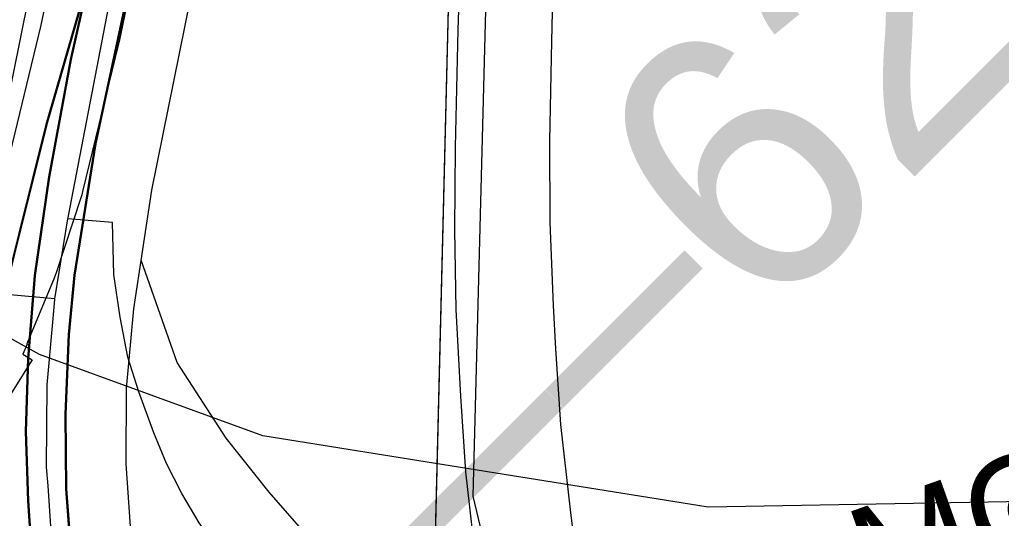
# Model space of a CAD drawing. Extents: x -132.8 to -73.3, y -60 to -26.
# Drawn here: x -124.8155 to -124.445, y -42.5958 to -42.4075 of the extents above; entities that cross this region are included whole.
import ezdxf

# ---------------------------------------------------------------- set-up
doc = ezdxf.new("R2010")
doc.units = 0
for name, color, linetype in [('tdCoDivCarto', 7, 'Continuous'), ('tdCoHydroRiver', 7, 'Continuous'), ('tdCoInt', 7, 'Continuous'), ('tdCoIntCL', 7, 'Continuous'), ('tdCoIntRamp', 7, 'Continuous'), ('tdCoIntRte', 7, 'Continuous'), ('tdCoPrimary', 7, 'Continuous'), ('tdCoRRCL', 7, 'Continuous'), ('tdCoSecRdNmbr', 7, 'Continuous'), ('tdCoSecRdTxt', 7, 'Continuous'), ('tdCoSecRteBand', 7, 'Continuous'), ('tdCoSecRteCL', 7, 'Continuous'), ('tdCoSectLine', 7, 'Continuous'), ('tdCoSectLinePart', 7, 'Continuous'), ('tdCoSurfGravel', 7, 'Continuous'), ('tdStHwyIntRefPost1', 7, 'Continuous')]:
    doc.layers.add(name, color=color, linetype=linetype)

msp = doc.modelspace()

# ---------------------------------------------------------------- linework, layer by layer
at = {"layer": 'tdCoDivCarto'}
for p, q in [((-124.78885, -42.39039), (-124.79608, -42.4225)), ((-124.78662, -42.4544), (-124.77351, -42.39325)), ((-124.79608, -42.4225), (-124.80421, -42.46689)), ((-124.79452, -42.50396), (-124.78662, -42.4544)), ((-124.80421, -42.46689), (-124.80964, -42.50413)), ((-124.80964, -42.50413), (-124.81211, -42.53545)), ((-124.79673, -42.52641), (-124.79452, -42.50396)), ((-124.79797, -42.55649), (-124.79673, -42.52641)), ((-124.81211, -42.53545), (-124.81309, -42.56307)), ((-124.79772, -42.58461), (-124.79797, -42.55649)), ((-124.81309, -42.56307), (-124.81211, -42.58921)), ((-124.79476, -42.62332), (-124.79772, -42.58461)), ((-124.81211, -42.58921), (-124.81038, -42.6156))]:
    msp.add_line(p, q, dxfattribs=at)
for points in [[(-124.78874, -42.38989), (-124.78885, -42.39039), (-124.79608, -42.4225), (-124.80421, -42.46689), (-124.80964, -42.50413), (-124.81211, -42.53545), (-124.81309, -42.56307), (-124.81211, -42.58921), (-124.81038, -42.6156), (-124.80767, -42.63779), (-124.80446, -42.65777), (-124.79854, -42.68884), (-124.79213, -42.71596), (-124.78968, -42.72324)], [(-124.78874, -42.38989), (-124.78885, -42.39039), (-124.79608, -42.4225), (-124.80421, -42.46689), (-124.80964, -42.50413), (-124.81211, -42.53545), (-124.81309, -42.56307), (-124.81211, -42.58921), (-124.81038, -42.6156), (-124.80767, -42.63779), (-124.80446, -42.65777), (-124.79854, -42.68884), (-124.79213, -42.71596), (-124.78968, -42.72324)], [(-124.78874, -42.38989), (-124.78885, -42.39039), (-124.79608, -42.4225), (-124.80421, -42.46689), (-124.80964, -42.50413), (-124.81211, -42.53545), (-124.81309, -42.56307), (-124.81211, -42.58921), (-124.81038, -42.6156), (-124.80767, -42.63779), (-124.80446, -42.65777), (-124.79854, -42.68884), (-124.79213, -42.71596), (-124.78968, -42.72324)], [(-124.77904, -42.70419), (-124.7849, -42.68177), (-124.79156, -42.64897), (-124.79476, -42.62332), (-124.79772, -42.58461), (-124.79797, -42.55649), (-124.79673, -42.52641), (-124.79452, -42.50396), (-124.78662, -42.4544), (-124.77351, -42.39325)], [(-124.77904, -42.70419), (-124.7849, -42.68177), (-124.79156, -42.64897), (-124.79476, -42.62332), (-124.79772, -42.58461), (-124.79797, -42.55649), (-124.79673, -42.52641), (-124.79452, -42.50396), (-124.78662, -42.4544), (-124.77351, -42.39325)], [(-124.77904, -42.70419), (-124.7849, -42.68177), (-124.79156, -42.64897), (-124.79476, -42.62332), (-124.79772, -42.58461), (-124.79797, -42.55649), (-124.79673, -42.52641), (-124.79452, -42.50396), (-124.78662, -42.4544), (-124.77351, -42.39325)]]:
    msp.add_lwpolyline(points, dxfattribs=at)
at = {"layer": 'tdCoHydroRiver'}
msp.add_lwpolyline([(-123.82634, -42.31109), (-123.84283, -42.33586), (-123.88031, -42.37739), (-123.94645, -42.42756), (-124.03971, -42.488), (-124.10689, -42.51921), (-124.19943, -42.55444), (-124.29476, -42.57696), (-124.38664, -42.58854), (-124.55561, -42.5916), (-124.72372, -42.56471), (-124.80807, -42.53391), (-124.89197, -42.48734), (-124.93844, -42.45604), (-125.01284, -42.40816)], dxfattribs=at)
at = {"layer": 'tdCoInt'}
for points in [[(-124.80209, -42.75393), (-124.81391, -42.71966), (-124.82747, -42.65658), (-124.83237, -42.6207), (-124.83536, -42.57777), (-124.83512, -42.54388), (-124.83201, -42.50928), (-124.82472, -42.46166), (-124.78451, -42.26236), (-124.75894, -42.14267), (-124.72072, -41.94596), (-124.71458, -41.86425), (-124.70267, -41.37129), (-124.67566, -40.27876), (-124.64652, -39.26414), (-124.64083, -39.08456), (-124.63871, -38.97818), (-124.63906, -38.92043), (-124.64357, -38.85303), (-124.66599, -38.59084), (-124.67634, -38.43448), (-124.67922, -38.36825), (-124.67928, -38.36238)], [(-124.74633, -42.73157), (-124.75584, -42.70401), (-124.76831, -42.6464), (-124.77263, -42.61472), (-124.77534, -42.57518), (-124.77514, -42.54678), (-124.77243, -42.51666), (-124.76559, -42.47192), (-124.72577, -42.2746), (-124.70016, -42.15474), (-124.66161, -41.95623), (-124.65463, -41.86693), (-124.64269, -41.37295), (-124.61568, -40.28038), (-124.58654, -39.26557), (-124.58085, -39.08619), (-124.57871, -38.9786), (-124.57907, -38.91835), (-124.58379, -38.84785), (-124.60616, -38.58616), (-124.61643, -38.43118), (-124.61923, -38.36661), (-124.61926, -38.36394)]]:
    msp.add_lwpolyline(points, dxfattribs=at)
at = {"layer": 'tdCoIntCL'}
for points in [[(-124.79729, -42.48271), (-124.79718, -42.48214), (-124.77486, -42.36568), (-124.77478, -42.36531), (-124.75514, -42.26848), (-124.75443, -42.26514), (-124.72955, -42.1487), (-124.70005, -41.99907), (-124.69116, -41.95109), (-124.68903, -41.93794), (-124.68726, -41.90631), (-124.6846, -41.86559), (-124.68371, -41.82858), (-124.67268, -41.37212), (-124.67197, -41.34919), (-124.67126, -41.32627), (-124.67091, -41.27864), (-124.67091, -41.26869), (-124.67091, -41.25874), (-124.65615, -40.68622)], [(-124.80222, -42.51297), (-124.79729, -42.48271)], [(-124.6573, -42.75107), (-124.6609, -42.74194), (-124.66497, -42.7291), (-124.66759, -42.72086), (-124.66959, -42.7123), (-124.67105, -42.70356), (-124.67378, -42.69464), (-124.67669, -42.68608), (-124.68143, -42.67806), (-124.68944, -42.66787), (-124.70237, -42.65293), (-124.72678, -42.62579), (-124.73935, -42.6094), (-124.74772, -42.59756), (-124.75428, -42.58645), (-124.76011, -42.57516), (-124.76484, -42.56351), (-124.77049, -42.54803), (-124.77468, -42.53491), (-124.77759, -42.5198), (-124.77996, -42.50377), (-124.78051, -42.4841), (-124.79729, -42.48271)], [(-124.80222, -42.51297), (-124.82057, -42.51124), (-124.83478, -42.56187), (-124.85809, -42.62707), (-124.86246, -42.63927), (-124.89543, -42.72524), (-124.90854, -42.7582), (-124.91042, -42.76212), (-124.91473, -42.77113), (-124.92293, -42.78588), (-124.93286, -42.79872), (-124.94272, -42.81155), (-124.95431, -42.82388), (-124.96689, -42.83473), (-124.98045, -42.84656), (-124.98631, -42.85127), (-124.99857, -42.85794), (-124.99262, -42.87569)], [(-124.7853, -42.70572), (-124.7957, -42.66202), (-124.79596, -42.66078), (-124.79789, -42.65149), (-124.8025, -42.61771), (-124.80469, -42.58349), (-124.80535, -42.57648), (-124.80513, -42.54533), (-124.80301, -42.52179), (-124.80224, -42.51322), (-124.80222, -42.51297)]]:
    msp.add_lwpolyline(points, dxfattribs=at)
at = {"layer": 'tdCoIntRamp'}
msp.add_lwpolyline([(-124.62616, -42.73951), (-124.63924, -42.70997), (-124.64591, -42.69222), (-124.65347, -42.67162), (-124.66426, -42.65128), (-124.72128, -42.58593), (-124.73762, -42.56558), (-124.75612, -42.53692), (-124.76963, -42.49835)], dxfattribs=at)
at = {"layer": 'tdCoIntRte'}
for points in [[(-124.75377, -42.78507), (-124.75689, -42.77646), (-124.75712, -42.77584), (-124.76456, -42.75526), (-124.77664, -42.71481), (-124.77942, -42.70419), (-124.78528, -42.68177), (-124.79193, -42.64897), (-124.79514, -42.62332), (-124.7981, -42.58461), (-124.79835, -42.55649), (-124.79711, -42.52641), (-124.79489, -42.50396), (-124.787, -42.4544), (-124.77389, -42.39325), (-124.76947, -42.37265), (-124.76946, -42.37262), (-124.76875, -42.36932), (-124.75075, -42.28079), (-124.74849, -42.26986), (-124.72584, -42.16069), (-124.69822, -42.02431), (-124.68713, -41.96809), (-124.68293, -41.93652)], [(-124.75377, -42.78507), (-124.75689, -42.77646), (-124.75712, -42.77584), (-124.76456, -42.75526), (-124.77664, -42.71481), (-124.77942, -42.70419), (-124.78528, -42.68177), (-124.79193, -42.64897), (-124.79514, -42.62332), (-124.7981, -42.58461), (-124.79835, -42.55649), (-124.79711, -42.52641), (-124.79489, -42.50396), (-124.787, -42.4544), (-124.77389, -42.39325), (-124.76947, -42.37265), (-124.76946, -42.37262), (-124.76875, -42.36932), (-124.75075, -42.28079), (-124.74849, -42.26986), (-124.72584, -42.16069), (-124.69822, -42.02431), (-124.68713, -41.96809), (-124.68293, -41.93652)], [(-124.78923, -42.39039), (-124.80561, -42.44706), (-124.82114, -42.50945), (-124.83016, -42.54021), (-124.83668, -42.56247), (-124.86381, -42.63892), (-124.89685, -42.72449), (-124.90992, -42.75754), (-124.91609, -42.76987), (-124.92373, -42.78516), (-124.93286, -42.79872), (-124.94272, -42.81155), (-124.94615, -42.8152), (-124.95431, -42.82388), (-124.96689, -42.83473), (-124.98045, -42.84656), (-124.99451, -42.85569), (-125.0061, -42.8621), (-125.01991, -42.86901), (-125.03742, -42.8769), (-125.11182, -42.91021), (-125.18314, -42.93661)], [(-124.78923, -42.39039), (-124.80561, -42.44706), (-124.82114, -42.50945), (-124.83016, -42.54021), (-124.83668, -42.56247), (-124.86381, -42.63892), (-124.89685, -42.72449), (-124.90992, -42.75754), (-124.91609, -42.76987), (-124.92373, -42.78516), (-124.93286, -42.79872), (-124.94272, -42.81155), (-124.94615, -42.8152), (-124.95431, -42.82388), (-124.96689, -42.83473), (-124.98045, -42.84656), (-124.99451, -42.85569), (-125.0061, -42.8621), (-125.01991, -42.86901), (-125.03742, -42.8769), (-125.11182, -42.91021), (-125.18314, -42.93661)], [(-124.78923, -42.39039), (-124.79646, -42.4225), (-124.80459, -42.46689), (-124.81002, -42.50413), (-124.81249, -42.53545), (-124.81347, -42.56307), (-124.81249, -42.58921), (-124.81076, -42.6156), (-124.80805, -42.63779), (-124.80484, -42.65777), (-124.79892, -42.68884), (-124.79251, -42.71596), (-124.79005, -42.72324), (-124.77076, -42.78039), (-124.77038, -42.7815), (-124.7676, -42.78975), (-124.76662, -42.79266), (-124.76329, -42.80092)], [(-124.78923, -42.39039), (-124.79646, -42.4225), (-124.80459, -42.46689), (-124.81002, -42.50413), (-124.81249, -42.53545), (-124.81347, -42.56307), (-124.81249, -42.58921), (-124.81076, -42.6156), (-124.80805, -42.63779), (-124.80484, -42.65777), (-124.79892, -42.68884), (-124.79251, -42.71596), (-124.79005, -42.72324), (-124.77076, -42.78039), (-124.77038, -42.7815), (-124.7676, -42.78975), (-124.76662, -42.79266), (-124.76329, -42.80092)]]:
    msp.add_lwpolyline(points, dxfattribs=at)
at = {"layer": 'tdCoPrimary'}
for points in [[(-124.75651, -42.77646), (-124.75674, -42.77584), (-124.76418, -42.75526), (-124.77627, -42.71481), (-124.77904, -42.70419), (-124.7849, -42.68177), (-124.79156, -42.64897), (-124.79476, -42.62332), (-124.79772, -42.58461), (-124.79797, -42.55649), (-124.79673, -42.52641), (-124.79452, -42.50396), (-124.78662, -42.4544), (-124.77351, -42.39325), (-124.76909, -42.37265), (-124.76908, -42.37262), (-124.76837, -42.36932), (-124.75037, -42.28079), (-124.74811, -42.26986), (-124.74491, -42.25446), (-124.72547, -42.16069), (-124.69785, -42.02431), (-124.68675, -41.96809), (-124.68256, -41.93652)], [(-124.78874, -42.38989), (-124.78885, -42.39039), (-124.79608, -42.4225), (-124.80421, -42.46689), (-124.80964, -42.50413), (-124.81211, -42.53545), (-124.81309, -42.56307), (-124.81211, -42.58921), (-124.81038, -42.6156), (-124.80767, -42.63779), (-124.80446, -42.65777), (-124.79854, -42.68884), (-124.79213, -42.71596), (-124.78968, -42.72324)], [(-124.78874, -42.38989), (-124.78885, -42.39039), (-124.79608, -42.4225), (-124.80421, -42.46689), (-124.80964, -42.50413), (-124.81211, -42.53545), (-124.81309, -42.56307), (-124.81211, -42.58921), (-124.81038, -42.6156), (-124.80767, -42.63779), (-124.80446, -42.65777), (-124.79854, -42.68884), (-124.79213, -42.71596), (-124.78968, -42.72324)], [(-124.78885, -42.39039), (-124.80523, -42.44706), (-124.81755, -42.49655), (-124.82076, -42.50945), (-124.82978, -42.54021), (-124.8363, -42.56247), (-124.86343, -42.63892), (-124.89647, -42.72449), (-124.90954, -42.75754), (-124.91571, -42.76987), (-124.92335, -42.78516), (-124.92753, -42.79137), (-124.93248, -42.79872), (-124.94234, -42.81155), (-124.95393, -42.82388), (-124.96651, -42.83473), (-124.98007, -42.84656), (-124.99413, -42.85569), (-125.00572, -42.8621), (-125.01953, -42.86901), (-125.03704, -42.8769), (-125.11144, -42.91021), (-125.18276, -42.93661), (-125.21074, -42.94698)], [(-124.78885, -42.39039), (-124.80523, -42.44706), (-124.81755, -42.49655)], [(-124.78885, -42.39039), (-124.80523, -42.44706), (-124.81755, -42.49655)], [(-124.78885, -42.39039), (-124.79608, -42.4225), (-124.80421, -42.46689), (-124.80964, -42.50413), (-124.81211, -42.53545), (-124.81309, -42.56307), (-124.81211, -42.58921), (-124.81038, -42.6156), (-124.80767, -42.63779), (-124.80446, -42.65777), (-124.79854, -42.68884), (-124.79213, -42.71596), (-124.78968, -42.72324), (-124.77038, -42.78039), (-124.77001, -42.7815), (-124.76722, -42.78975), (-124.76624, -42.79266), (-124.76291, -42.80092)], [(-124.77904, -42.70419), (-124.7849, -42.68177), (-124.79156, -42.64897), (-124.79476, -42.62332), (-124.79772, -42.58461), (-124.79797, -42.55649), (-124.79673, -42.52641), (-124.79452, -42.50396), (-124.78662, -42.4544), (-124.77351, -42.39325)], [(-124.77904, -42.70419), (-124.7849, -42.68177), (-124.79156, -42.64897), (-124.79476, -42.62332), (-124.79772, -42.58461), (-124.79797, -42.55649), (-124.79673, -42.52641), (-124.79452, -42.50396), (-124.78662, -42.4544), (-124.77351, -42.39325)]]:
    msp.add_lwpolyline(points, dxfattribs=at)
at = {"layer": 'tdCoRRCL'}
for points in [[(-124.56441, -39.58277), (-124.59502, -40.99697), (-124.62126, -41.69986), (-124.64443, -42.5874), (-124.61743, -42.70169), (-124.59894, -42.77948), (-124.57448, -42.87004), (-124.36447, -43.41034), (-124.28789, -43.62059), (-124.20724, -43.85618), (-124.00071, -44.40901), (-123.83109, -44.9246), (-123.75422, -45.12382), (-123.67243, -45.25532), (-123.34073, -45.72941), (-123.31155, -45.76015), (-123.21558, -45.95355), (-123.18597, -46.02848), (-123.11918, -46.43252), (-123.02482, -47.17174), (-122.96612, -47.70495)], [(-124.64828, -42.35546), (-124.65012, -42.4113), (-124.65116, -42.4556), (-124.65143, -42.4868), (-124.6509, -42.51694), (-124.64907, -42.54971), (-124.64723, -42.57828), (-124.64356, -42.61053), (-124.64068, -42.63386), (-124.63308, -42.68157), (-124.62521, -42.71931), (-124.61551, -42.76126), (-124.60241, -42.80399), (-124.58379, -42.85904), (-124.56571, -42.90753), (-124.54028, -42.97438), (-124.52272, -43.02078), (-124.4986, -43.08343), (-124.47474, -43.1466), (-124.45194, -43.2069), (-124.43018, -43.26483), (-124.4155, -43.3031)], [(-124.61431, -42.39342), (-124.61484, -42.41557), (-124.61549, -42.45331), (-124.61536, -42.48398), (-124.61418, -42.51544), (-124.61326, -42.53183), (-124.61143, -42.5604), (-124.60776, -42.59264), (-124.60488, -42.61597), (-124.60107, -42.63983), (-124.59334, -42.68256), (-124.58456, -42.7224), (-124.57971, -42.74337), (-124.57316, -42.76474), (-124.5573, -42.81363), (-124.54799, -42.84115), (-124.51503, -42.92812), (-124.48206, -43.01508), (-124.41613, -43.18901), (-124.3797, -43.28522), (-124.36764, -43.31537)]]:
    msp.add_lwpolyline(points, dxfattribs=at)
at = {"layer": 'tdCoSecRteBand'}
msp.add_lwpolyline([(-124.75478, -42.30401), (-124.77795, -42.41568), (-124.77806, -42.41618), (-124.77818, -42.41668), (-124.79174, -42.47241), (-124.79203, -42.47358), (-124.79241, -42.47473), (-124.80178, -42.50309), (-124.80212, -42.50412), (-124.80253, -42.50512), (-124.81278, -42.52996), (-124.81264, -42.53003), (-124.81428, -42.53376), (-124.81082, -42.53593), (-124.82558, -42.5595)], dxfattribs=at)
at = {"layer": 'tdCoSecRteCL'}
msp.add_lwpolyline([(-124.85217, -42.54543), (-124.84309, -42.52475), (-124.83026, -42.49367), (-124.82089, -42.46531), (-124.80733, -42.40958), (-124.78415, -42.29787), (-124.7787, -42.27205), (-124.75973, -42.18221), (-124.73384, -42.06137), (-124.72052, -41.99454), (-124.71534, -41.96396), (-124.71189, -41.93881), (-124.70844, -41.90552), (-124.70523, -41.84682), (-124.70292, -41.7661)], dxfattribs=at)
at = {"layer": 'tdCoSectLine'}
msp.add_lwpolyline([(-124.67512, -43.27342), (-124.65028, -42.26542)], dxfattribs=at)
at = {"layer": 'tdCoSectLinePart'}
msp.add_lwpolyline([(-124.6615, -42.72069), (-124.65028, -42.26542)], dxfattribs=at)
at = {"layer": 'tdCoSurfGravel'}
msp.add_lwpolyline([(-125.21596, -42.92129), (-125.05492, -42.86136), (-125.03248, -42.85224), (-125.01546, -42.8441), (-125.00141, -42.83424), (-124.98908, -42.82363), (-124.97625, -42.81056), (-124.96565, -42.797), (-124.95702, -42.78319), (-124.9151, -42.68973), (-124.86799, -42.58147), (-124.85217, -42.54543), (-124.84309, -42.52475), (-124.83026, -42.49367), (-124.82089, -42.46531), (-124.80733, -42.40958), (-124.78415, -42.29787), (-124.7787, -42.27205)], dxfattribs=at)

# ---------------------------------------------------------------- texts
at = {"layer": 'tdCoSecRdNmbr'}
msp.add_text('2713', height=0.03, rotation=70.8344, dxfattribs=at).set_placement((-124.43882, -42.67238))
at = {"layer": 'tdCoSecRdTxt'}
msp.add_text('OLD MORMON BRIDGE RD', height=0.04, rotation=19.4788, dxfattribs=at).set_placement((-124.61019, -42.67396))
at = {"layer": 'tdStHwyIntRefPost1'}
msp.add_text('‒‒‒‒62', height=0.1, rotation=45, dxfattribs=at).set_placement((-124.7454, -42.73442))

doc.saveas('drawing.dxf')
